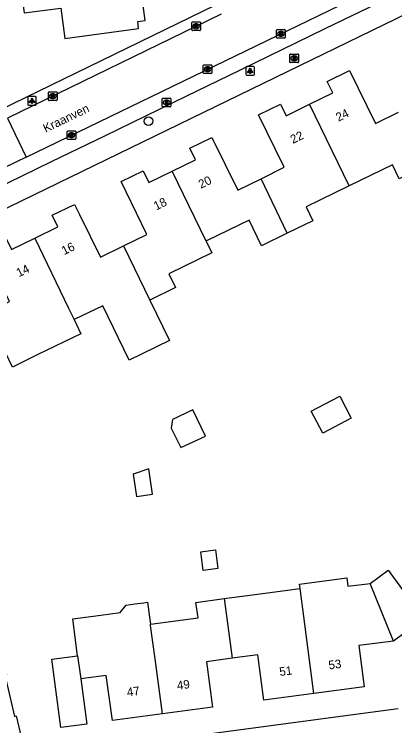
# Model space of a CAD drawing. Extents: x 163427 to 164190, y 380331 to 381641.
# Drawn here: x 163600.9 to 163644.9, y 381284.8 to 381367.3 of the extents above; entities that cross this region are included whole.
import ezdxf

# ---------------------------------------------------------------- set-up
doc = ezdxf.new("R2010")
doc.units = 0
for name, color, linetype in [('IMGEO_Boom', 7, 'Continuous'), ('IMGEO_Brandkraan', 7, 'Continuous'), ('IMGEO_Kolk', 7, 'Continuous'), ('IMGEO_Lichtpunt', 7, 'Continuous'), ('IMGEO_Openbare_ruimte_label', 7, 'Continuous'), ('IMGEO_Pand', 7, 'Continuous'), ('IMGEO_Pand_nummerreeks', 7, 'Continuous'), ('IMGEO_Rijbaan_lokaal_open', 7, 'Continuous'), ('IMGEO_Rioolput', 7, 'Continuous'), ('IMGEO_Voetpad_open', 7, 'Continuous')]:
    doc.layers.add(name, color=color, linetype=linetype)

msp = doc.modelspace()

# ---------------------------------------------------------------- linework, layer by layer
at = {"layer": 'IMGEO_Boom'}
msp.add_circle((163616.424, 381354.88), 0.489, dxfattribs=at)
at = {"layer": 'IMGEO_Brandkraan'}
for p, q in [((163632.783, 381361.732), (163632.783, 381362.584)), ((163632.858, 381362.658), (163633.71, 381362.658)), ((163633.271, 381362.438), (163633.296, 381362.438)), ((163633.784, 381362.584), (163633.784, 381361.732)), ((163633.71, 381361.658), (163632.858, 381361.658)), ((163633.294, 381361.878), (163633.269, 381361.878))]:
    msp.add_line(p, q, dxfattribs=at)
for points in [[(163632.783, 381361.732), (163632.783, 381362.584)], [(163632.858, 381362.658), (163633.71, 381362.658)], [(163633.131, 381362.358), (163633.131, 381361.958), (163633.344, 381361.958)], [(163633.362, 381362.358), (163633.131, 381362.358)], [(163633.31, 381362.277), (163633.256, 381362.277), (163633.256, 381362.201)], [(163633.256, 381362.201), (163633.309, 381362.201)], [(163633.318, 381362.125), (163633.256, 381362.125), (163633.256, 381362.044)], [(163633.256, 381362.044), (163633.318, 381362.044)], [(163633.784, 381362.584), (163633.784, 381361.732)], [(163633.71, 381361.658), (163632.858, 381361.658)]]:
    msp.add_lwpolyline(points, dxfattribs=at)
for centre, radius, start, end in [((163632.86, 381362.582), 0.0765, 91.55205, 178.44795), ((163632.86, 381362.582), 0.0765, 91.55205, 178.44795), ((163633.311, 381362.239), 0.0379, 267.82845, 90.93552), ((163633.319, 381362.084), 0.0404, 269.87594, 90.50774), ((163633.35, 381362.209), 0.251, 268.66757, 293.53466), ((163633.366, 381362.213), 0.145, 59.4692, 91.53667), ((163633.391, 381362.26), 0.0922, 285.51372, 58.15012), ((163633.396, 381362.068), 0.105, 301.31148, 78.98903), ((163633.708, 381362.582), 0.0765, 1.55205, 88.44795), ((163633.708, 381362.582), 0.0765, 1.55205, 88.44795), ((163632.86, 381361.734), 0.0765, 181.55205, 268.44795), ((163632.86, 381361.734), 0.0765, 181.55205, 268.44795), ((163633.708, 381361.734), 0.0765, 271.55205, 358.44795), ((163633.708, 381361.734), 0.0765, 271.55205, 358.44795)]:
    msp.add_arc(centre, radius, start, end, dxfattribs=at)
for centre, major_axis, ratio, start_param, end_param in [((163633.27, 381362.158), (-0.387, 0.002), 0.722429, 4.712389, 7.853982), ((163633.295, 381362.158), (-0.39, 0.002), 0.717154, 1.570796, 4.712389)]:
    msp.add_ellipse(centre, major_axis=major_axis, ratio=ratio, start_param=start_param, end_param=end_param, dxfattribs=at)
at = {"layer": 'IMGEO_Kolk'}
for p, q in [((163621.432, 381365.446), (163621.432, 381366.298)), ((163621.507, 381366.372), (163622.359, 381366.372)), ((163621.92, 381366.152), (163621.945, 381366.152)), ((163622.433, 381366.298), (163622.433, 381365.446)), ((163622.359, 381365.372), (163621.507, 381365.372)), ((163621.943, 381365.592), (163621.918, 381365.592)), ((163631.247, 381364.572), (163631.247, 381365.424)), ((163631.322, 381365.498), (163632.174, 381365.498)), ((163631.735, 381365.278), (163631.76, 381365.278)), ((163632.248, 381365.424), (163632.248, 381364.572)), ((163632.174, 381364.498), (163631.322, 381364.498)), ((163631.758, 381364.718), (163631.733, 381364.718)), ((163622.764, 381360.481), (163622.764, 381361.333)), ((163622.839, 381361.407), (163623.691, 381361.407)), ((163623.252, 381361.187), (163623.277, 381361.187)), ((163623.765, 381361.333), (163623.765, 381360.481)), ((163623.691, 381360.407), (163622.839, 381360.407)), ((163623.275, 381360.627), (163623.25, 381360.627)), ((163604.835, 381357.344), (163604.835, 381358.196)), ((163604.91, 381358.27), (163605.762, 381358.27)), ((163605.323, 381358.05), (163605.348, 381358.05)), ((163605.836, 381358.196), (163605.836, 381357.344)), ((163605.762, 381357.27), (163604.91, 381357.27)), ((163605.346, 381357.49), (163605.321, 381357.49)), ((163607.083, 381353.761), (163607.935, 381353.761)), ((163607.008, 381352.835), (163607.008, 381353.687)), ((163607.519, 381352.981), (163607.494, 381352.981)), ((163607.496, 381353.541), (163607.521, 381353.541)), ((163608.009, 381353.687), (163608.009, 381352.835)), ((163607.935, 381352.761), (163607.083, 381352.761))]:
    msp.add_line(p, q, dxfattribs=at)
for points in [[(163621.432, 381365.446), (163621.432, 381366.298)], [(163621.507, 381366.372), (163622.359, 381366.372)], [(163621.753, 381366.072), (163621.876, 381366.072), (163621.876, 381365.921), (163622.006, 381366.072), (163622.17, 381366.072), (163622.024, 381365.921), (163622.177, 381365.672), (163622.025, 381365.672), (163621.94, 381365.836), (163621.876, 381365.769), (163621.876, 381365.672), (163621.753, 381365.672), (163621.753, 381366.072)], [(163622.433, 381366.298), (163622.433, 381365.446)], [(163622.359, 381365.372), (163621.507, 381365.372)], [(163631.247, 381364.572), (163631.247, 381365.424)], [(163631.322, 381365.498), (163632.174, 381365.498)], [(163632.248, 381365.424), (163632.248, 381364.572)], [(163632.174, 381364.498), (163631.322, 381364.498)], [(163631.568, 381365.198), (163631.691, 381365.198), (163631.691, 381365.047), (163631.821, 381365.198), (163631.985, 381365.198), (163631.839, 381365.047), (163631.992, 381364.798), (163631.84, 381364.798), (163631.755, 381364.962), (163631.691, 381364.895), (163631.691, 381364.798), (163631.568, 381364.798), (163631.568, 381365.198)], [(163622.764, 381360.481), (163622.764, 381361.333)], [(163622.839, 381361.407), (163623.691, 381361.407)], [(163623.085, 381361.107), (163623.208, 381361.107), (163623.208, 381360.956), (163623.338, 381361.107), (163623.502, 381361.107), (163623.356, 381360.956), (163623.509, 381360.707), (163623.357, 381360.707), (163623.272, 381360.871), (163623.208, 381360.804), (163623.208, 381360.707), (163623.085, 381360.707), (163623.085, 381361.107)], [(163623.765, 381361.333), (163623.765, 381360.481)], [(163623.691, 381360.407), (163622.839, 381360.407)], [(163604.835, 381357.344), (163604.835, 381358.196)], [(163604.91, 381358.27), (163605.762, 381358.27)], [(163605.156, 381357.97), (163605.279, 381357.97), (163605.279, 381357.819), (163605.409, 381357.97), (163605.573, 381357.97), (163605.427, 381357.819), (163605.58, 381357.57), (163605.428, 381357.57), (163605.343, 381357.734), (163605.279, 381357.667), (163605.279, 381357.57), (163605.156, 381357.57), (163605.156, 381357.97)], [(163605.836, 381358.196), (163605.836, 381357.344)], [(163605.762, 381357.27), (163604.91, 381357.27)], [(163607.083, 381353.761), (163607.935, 381353.761)], [(163607.008, 381352.835), (163607.008, 381353.687)], [(163607.329, 381353.461), (163607.452, 381353.461), (163607.452, 381353.31), (163607.582, 381353.461), (163607.746, 381353.461), (163607.6, 381353.31), (163607.753, 381353.061), (163607.601, 381353.061), (163607.516, 381353.225), (163607.452, 381353.158), (163607.452, 381353.061), (163607.329, 381353.061), (163607.329, 381353.461)], [(163608.009, 381353.687), (163608.009, 381352.835)], [(163607.935, 381352.761), (163607.083, 381352.761)]]:
    msp.add_lwpolyline(points, dxfattribs=at)
for centre, start, end in [((163621.509, 381366.296), 91.55205, 178.44795), ((163621.509, 381366.296), 91.55205, 178.44795), ((163622.357, 381366.296), 1.55205, 88.44795), ((163622.357, 381366.296), 1.55205, 88.44795), ((163621.509, 381365.448), 181.55205, 268.44795), ((163621.509, 381365.448), 181.55205, 268.44795), ((163622.357, 381365.448), 271.55205, 358.44795), ((163622.357, 381365.448), 271.55205, 358.44795), ((163631.324, 381365.422), 91.55205, 178.44795), ((163631.324, 381365.422), 91.55205, 178.44795), ((163632.172, 381365.422), 1.55205, 88.44795), ((163632.172, 381365.422), 1.55205, 88.44795), ((163631.324, 381364.574), 181.55205, 268.44795), ((163631.324, 381364.574), 181.55205, 268.44795), ((163632.172, 381364.574), 271.55205, 358.44795), ((163632.172, 381364.574), 271.55205, 358.44795), ((163622.841, 381361.331), 91.55205, 178.44795), ((163622.841, 381361.331), 91.55205, 178.44795), ((163623.689, 381361.331), 1.55205, 88.44795), ((163623.689, 381361.331), 1.55205, 88.44795), ((163622.841, 381360.483), 181.55205, 268.44795), ((163622.841, 381360.483), 181.55205, 268.44795), ((163623.689, 381360.483), 271.55205, 358.44795), ((163623.689, 381360.483), 271.55205, 358.44795), ((163604.912, 381358.194), 91.55205, 178.44795), ((163604.912, 381358.194), 91.55205, 178.44795), ((163605.76, 381358.194), 1.55205, 88.44795), ((163605.76, 381358.194), 1.55205, 88.44795), ((163604.912, 381357.346), 181.55205, 268.44795), ((163604.912, 381357.346), 181.55205, 268.44795), ((163605.76, 381357.346), 271.55205, 358.44795), ((163605.76, 381357.346), 271.55205, 358.44795), ((163607.085, 381353.685), 91.55205, 178.44795), ((163607.085, 381353.685), 91.55205, 178.44795), ((163607.933, 381353.685), 1.55205, 88.44795), ((163607.933, 381353.685), 1.55205, 88.44795), ((163607.085, 381352.837), 181.55205, 268.44795), ((163607.085, 381352.837), 181.55205, 268.44795), ((163607.933, 381352.837), 271.55205, 358.44795), ((163607.933, 381352.837), 271.55205, 358.44795)]:
    msp.add_arc(centre, 0.0765, start, end, dxfattribs=at)
for centre, major_axis, ratio, start_param, end_param in [((163621.919, 381365.872), (-0.387, 0.002), 0.722429, 4.712389, 7.853982), ((163621.944, 381365.872), (-0.39, 0.002), 0.717154, 1.570796, 4.712389), ((163631.734, 381364.998), (-0.387, 0.002), 0.722429, 4.712389, 7.853982), ((163631.759, 381364.998), (-0.39, 0.002), 0.717154, 1.570796, 4.712389), ((163623.251, 381360.907), (-0.387, 0.002), 0.722429, 4.712389, 7.853982), ((163623.276, 381360.907), (-0.39, 0.002), 0.717154, 1.570796, 4.712389), ((163605.322, 381357.77), (-0.387, 0.002), 0.722429, 4.712389, 7.853982), ((163605.347, 381357.77), (-0.39, 0.002), 0.717154, 1.570796, 4.712389), ((163607.495, 381353.261), (-0.387, 0.002), 0.722429, 4.712389, 7.853982), ((163607.52, 381353.261), (-0.39, 0.002), 0.717154, 1.570796, 4.712389)]:
    msp.add_ellipse(centre, major_axis=major_axis, ratio=ratio, start_param=start_param, end_param=end_param, dxfattribs=at)
at = {"layer": 'IMGEO_Lichtpunt'}
for p, q in [((163627.688, 381361.112), (163627.688, 381360.305)), ((163627.688, 381361.112), (163627.688, 381360.305)), ((163628.59, 381361.207), (163627.782, 381361.207)), ((163628.59, 381361.207), (163627.782, 381361.207)), ((163628.684, 381360.305), (163628.684, 381361.112)), ((163628.684, 381360.305), (163628.684, 381361.112)), ((163627.782, 381360.211), (163628.59, 381360.211)), ((163627.782, 381360.211), (163628.59, 381360.211)), ((163602.439, 381357.642), (163602.439, 381356.835)), ((163602.439, 381357.642), (163602.439, 381356.835)), ((163603.341, 381357.737), (163602.533, 381357.737)), ((163603.341, 381357.737), (163602.533, 381357.737)), ((163603.435, 381356.835), (163603.435, 381357.642)), ((163603.435, 381356.835), (163603.435, 381357.642)), ((163602.533, 381356.741), (163603.341, 381356.741)), ((163602.533, 381356.741), (163603.341, 381356.741))]:
    msp.add_line(p, q, dxfattribs=at)
for points in [[(163628.062, 381360.776), (163628.101, 381360.748), (163627.913, 381360.486), (163627.875, 381360.513), (163628.062, 381360.776)], [(163628.164, 381360.728), (163628.211, 381360.728), (163628.211, 381360.406), (163628.164, 381360.406), (163628.164, 381360.728)], [(163628.274, 381360.748), (163628.312, 381360.775), (163628.499, 381360.513), (163628.46, 381360.485), (163628.274, 381360.748)], [(163602.813, 381357.306), (163602.852, 381357.278), (163602.664, 381357.016), (163602.626, 381357.043), (163602.813, 381357.306)], [(163602.915, 381357.258), (163602.962, 381357.258), (163602.962, 381356.936), (163602.915, 381356.936), (163602.915, 381357.258)], [(163603.025, 381357.278), (163603.063, 381357.305), (163603.25, 381357.043), (163603.211, 381357.015), (163603.025, 381357.278)]]:
    msp.add_lwpolyline(points, dxfattribs=at)
for centre in [(163628.187, 381360.91), (163602.938, 381357.44)]:
    msp.add_circle(centre, 0.0994, dxfattribs=at)
for centre, start, end in [((163627.782, 381361.112), 90, 180), ((163627.782, 381361.112), 90, 180), ((163628.59, 381361.112), 0, 90), ((163628.59, 381361.112), 0, 90), ((163627.782, 381360.305), 180, 270), ((163627.782, 381360.305), 180, 270), ((163628.59, 381360.305), 270, 0), ((163628.59, 381360.305), 270, 360), ((163602.533, 381357.642), 90, 180), ((163602.533, 381357.642), 90, 180), ((163603.341, 381357.642), 0, 90), ((163603.341, 381357.642), 0, 90), ((163602.533, 381356.835), 180, 270), ((163602.533, 381356.835), 180, 270), ((163603.341, 381356.835), 270, 0), ((163603.341, 381356.835), 270, 360)]:
    msp.add_arc(centre, 0.0946, start, end, dxfattribs=at)
at = {"layer": 'IMGEO_Pand'}
for points in [[(163605.667, 381373.935), (163601.226, 381373.284), (163601.349, 381372.375), (163602.02, 381367.42), (163606.267, 381367.986), (163606.74, 381364.44), (163615.28, 381365.62), (163615.174, 381366.41), (163616.033, 381366.525), (163615.603, 381369.735), (163614.744, 381369.62), (163614.42, 381372.04), (163612.041, 381371.719), (163607.563, 381371.116), (163607.168, 381374.047)], [(163635.062, 381356.83), (163637.756, 381358.145), (163637.1, 381359.49), (163639.67, 381360.74), (163642.679, 381354.599), (163645.372, 381355.918)], [(163629.445, 381348.214), (163632.132, 381349.533), (163629.14, 381355.63), (163631.71, 381356.86), (163632.366, 381355.515), (163635.062, 381356.83)], [(163639.653, 381347.387), (163635.062, 381356.83)], [(163619.165, 381349.073), (163621.868, 381350.39), (163621.21, 381351.74), (163623.76, 381352.99), (163626.752, 381346.893), (163629.445, 381348.214)], [(163648.392, 381349.631), (163645.434, 381348.191), (163644.643, 381349.816), (163639.653, 381347.387)], [(163613.542, 381340.434), (163616.241, 381341.76), (163613.822, 381346.685), (163613.24, 381347.87), (163615.81, 381349.11), (163616.468, 381347.76), (163619.165, 381349.073)], [(163623.094, 381340.991), (163619.165, 381349.073)], [(163632.474, 381341.893), (163629.445, 381348.214)], [(163639.653, 381347.387), (163634.653, 381344.953), (163635.44, 381343.337), (163632.474, 381341.893)], [(163603.253, 381341.342), (163605.938, 381342.655), (163605.28, 381344), (163607.84, 381345.24), (163608.422, 381344.055), (163610.85, 381339.112), (163613.542, 381340.434)], [(163632.474, 381341.893), (163629.516, 381340.453), (163628.074, 381343.415), (163623.227, 381341.056), (163623.094, 381340.991)], [(163597.625, 381332.689), (163600.326, 381333.998), (163597.36, 381340.12), (163599.9, 381341.37), (163600.558, 381340.025), (163603.253, 381341.342)], [(163603.253, 381341.342), (163607.177, 381333.232), (163607.829, 381331.883)], [(163623.094, 381340.991), (163623.753, 381339.636), (163618.762, 381337.206), (163619.548, 381335.59), (163616.584, 381334.147)], [(163613.542, 381340.434), (163616.584, 381334.147)], [(163616.584, 381334.147), (163618.845, 381329.461), (163614.183, 381327.191), (163611.124, 381333.487), (163607.829, 381331.883)], [(163607.829, 381331.883), (163608.59, 381330.244), (163603.63, 381327.83), (163600.68, 381326.39), (163598.149, 381331.624)], [(163639.888, 381320.472), (163636.593, 381318.749), (163635.261, 381321.298), (163638.556, 381323.021), (163639.888, 381320.472)], [(163623.007, 381318.389), (163621.535, 381321.449), (163619.216, 381320.316), (163619.036, 381319.31), (163620.168, 381317.076), (163623.007, 381318.389)], [(163616.871, 381311.662), (163616.455, 381314.619), (163614.658, 381313.987), (163615.022, 381311.401), (163616.871, 381311.662)], [(163624.156, 381305.204), (163624.44, 381303.062), (163622.746, 381302.835), (163622.463, 381304.977), (163624.156, 381305.204)], [(163642.07, 381301.32), (163644.14, 381302.85), (163645.82, 381300.582), (163650.279, 381303.886)], [(163633.97, 381300.741), (163633.908, 381301.222), (163639.372, 381301.961), (163639.5, 381301.01), (163642.07, 381301.32)], [(163644.78, 381294.65), (163642.07, 381301.32)], [(163625.186, 381299.562), (163628.45, 381300), (163633.97, 381300.741)], [(163635.572, 381288.579), (163634.391, 381297.478), (163633.97, 381300.741)], [(163616.645, 381296.602), (163622.155, 381297.342), (163621.916, 381299.124), (163625.186, 381299.562)], [(163625.186, 381299.562), (163626.1, 381292.65)], [(163608.214, 381292.942), (163607.65, 381297.21), (163610.885, 381297.648), (163613.152, 381297.952), (163613.845, 381298.813), (163614.843, 381298.947), (163615.896, 381299.088), (163616.304, 381299.143), (163616.535, 381297.422), (163616.645, 381296.602)], [(163655.624, 381296.669), (163650.92, 381293.19), (163648.06, 381297.07), (163644.78, 381294.65)], [(163618.037, 381286.22), (163617.184, 381292.585), (163616.664, 381296.459), (163616.645, 381296.602)], [(163644.78, 381294.65), (163640.75, 381294.12), (163641.37, 381289.36), (163635.572, 381288.579)], [(163608.572, 381290.266), (163609.266, 381285.022), (163606.284, 381284.627), (163605.236, 381292.548), (163608.214, 381292.942)], [(163608.214, 381292.942), (163608.572, 381290.266)], [(163635.572, 381288.579), (163629.776, 381287.799), (163629.07, 381293.049), (163626.1, 381292.65)], [(163626.1, 381292.65), (163623.127, 381292.25), (163623.833, 381287), (163618.037, 381286.22)], [(163596.991, 381290.736), (163599.826, 381291.4), (163599.972, 381290.776), (163599.791, 381290.734), (163600.912, 381285.927), (163601.092, 381285.969), (163601.704, 381283.347), (163595.705, 381281.948), (163595.156, 381284.302), (163588.07, 381282.65), (163587.44, 381285.42), (163588.9, 381285.762), (163588.216, 381288.682)], [(163618.037, 381286.22), (163612.24, 381285.44), (163611.53, 381290.66), (163608.572, 381290.266)]]:
    msp.add_lwpolyline(points, dxfattribs=at)
at = {"layer": 'IMGEO_Rijbaan_lokaal_open'}
for points in [[(163602.271, 381350.712), (163651.905, 381374.816)], [(163624.845, 381367.269), (163600.087, 381355.21)], [(163600.087, 381355.21), (163602.271, 381350.712)], [(163602.271, 381350.712), (163599.798, 381349.511)]]:
    msp.add_lwpolyline(points, dxfattribs=at)
at = {"layer": 'IMGEO_Rioolput'}
for p, q in [((163618.013, 381356.618), (163618.013, 381357.47)), ((163618.088, 381357.544), (163618.94, 381357.544)), ((163618.501, 381357.324), (163618.526, 381357.324)), ((163619.014, 381357.47), (163619.014, 381356.618)), ((163618.94, 381356.544), (163618.088, 381356.544)), ((163618.524, 381356.764), (163618.499, 381356.764))]:
    msp.add_line(p, q, dxfattribs=at)
for points in [[(163618.013, 381356.618), (163618.013, 381357.47)], [(163618.088, 381357.544), (163618.94, 381357.544)], [(163618.602, 381357.242), (163618.35, 381357.244), (163618.35, 381356.844)], [(163618.35, 381356.844), (163618.474, 381356.844), (163618.474, 381357.006), (163618.485, 381357.006)], [(163618.528, 381357.163), (163618.474, 381357.163), (163618.474, 381357.082)], [(163618.474, 381357.082), (163618.526, 381357.082)], [(163619.014, 381357.47), (163619.014, 381356.618)], [(163618.94, 381356.544), (163618.088, 381356.544)], [(163618.532, 381356.977), (163618.603, 381356.844), (163618.743, 381356.844), (163618.678, 381356.97)]]:
    msp.add_lwpolyline(points, dxfattribs=at)
for centre, radius, start, end in [((163618.09, 381357.468), 0.0765, 91.55205, 178.44795), ((163618.09, 381357.468), 0.0765, 91.55205, 178.44795), ((163618.484, 381356.953), 0.0533, 26.02933, 88.69889), ((163618.51, 381357.271), 0.19, 274.7715, 282.96867), ((163618.534, 381357.067), 0.0964, 77.00612, 93.18647), ((163618.548, 381357.124), 0.0378, 276.66336, 79.67722), ((163618.601, 381357.132), 0.109, 350.36119, 89.41601), ((163618.599, 381357.132), 0.112, 277.58423, 350.98172), ((163618.583, 381356.917), 0.108, 29.51342, 73.79051), ((163618.938, 381357.468), 0.0765, 1.55205, 88.44795), ((163618.938, 381357.468), 0.0765, 1.55205, 88.44795), ((163618.09, 381356.62), 0.0765, 181.55205, 268.44795), ((163618.09, 381356.62), 0.0765, 181.55205, 268.44795), ((163618.938, 381356.62), 0.0765, 271.55205, 358.44795), ((163618.938, 381356.62), 0.0765, 271.55205, 358.44795)]:
    msp.add_arc(centre, radius, start, end, dxfattribs=at)
for centre, major_axis, ratio, start_param, end_param in [((163618.5, 381357.044), (-0.387, 0.002), 0.722429, 4.712389, 7.853982), ((163618.525, 381357.044), (-0.39, 0.002), 0.717154, 1.570796, 4.712389)]:
    msp.add_ellipse(centre, major_axis=major_axis, ratio=ratio, start_param=start_param, end_param=end_param, dxfattribs=at)
at = {"layer": 'IMGEO_Voetpad_open'}
for points in [[(163661.825, 381374.917), (163575.154, 381332.697)], [(163650.182, 381372.054), (163642.986, 381368.553), (163636.846, 381365.565), (163626.934, 381360.742), (163620.814, 381357.764), (163611.31, 381353.139), (163605.166, 381350.15), (163595.248, 381345.324), (163589.122, 381342.343), (163580.614, 381338.203)], [(163624.184, 381368.313), (163574.209, 381343.97)], [(163588.634, 381279.227), (163596.717, 381280.313), (163605.786, 381281.532), (163642.098, 381286.411), (163645.301, 381286.841)]]:
    msp.add_lwpolyline(points, dxfattribs=at)

# ---------------------------------------------------------------- texts
at = {"layer": 'IMGEO_Openbare_ruimte_label'}
msp.add_text('Kraanven', height=1, rotation=25.89915, dxfattribs=at).set_placement((163604.522, 381353.525))
at = {"layer": 'IMGEO_Pand_nummerreeks'}
for s, rotation, p in [('24', 26.00963, (163638.393, 381354.807)), ('22', 26.00963, (163633.132, 381352.239)), ('20', 25.96645, (163622.492, 381347.045)), ('18', 25.96645, (163617.314, 381344.524)), ('16', 26.05239, (163606.655, 381339.354)), ('14', 26.05239, (163601.412, 381336.791)), ('53', 7.66618, (163637.317, 381291.357)), ('51', 7.66618, (163631.632, 381290.591)), ('47', 7.66618, (163613.984, 381288.217)), ('49', 7.66618, (163619.78, 381288.997))]:
    msp.add_text(s, height=1, rotation=rotation, dxfattribs=at).set_placement(p)

doc.saveas('drawing.dxf')
